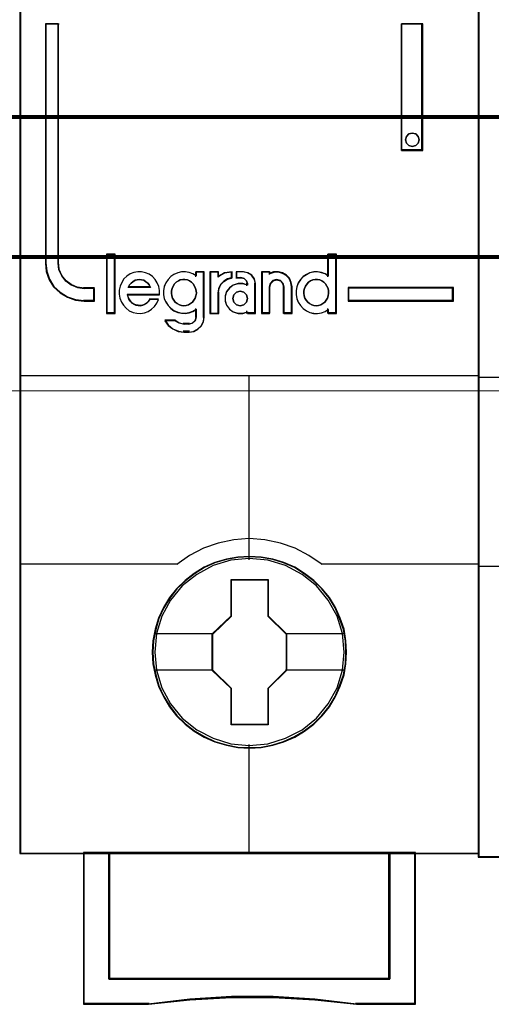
# Model space of a CAD drawing. Header units: millimetres. Extents: x -1290 to 1795, y -4192 to -1311.
# Tile 727 of 1056: x 1484.58 to 1488.27, y -2635.49 to -2627.77. Entities that reach past the tile are written whole.
import ezdxf

# ---------------------------------------------------------------- set-up
doc = ezdxf.new("R2010")
doc.units = ezdxf.units.MM
doc.layers.add('30', color=7, linetype='Continuous')
doc.layers.add('45', color=7, linetype='Continuous')
doc.layers.add('Aparatura', color=7, linetype='Continuous', lineweight=13)

# ---------------------------------------------------------------- blocks, each defined once
blk = doc.blocks.new('*U351')
at = {"layer": '45', "color": 7}
for points in [[(369.465651, -383.681609), (351.492672, -383.681609), (351.492672, -465.406348), (369.465651, -465.406348), (369.465651, -383.681609)], [(354.418048, -443.75791), (354.418048, -443.268689), (354.015775, -443.268689), (353.743815, -443.230211), (353.505851, -443.12577), (353.296215, -442.977355), (353.131906, -442.773971), (353.024256, -442.532109), (352.995927, -442.268259), (352.995927, -432.890603), (352.491668, -432.890603), (352.491668, -442.268259), (352.525663, -442.603568), (352.633314, -442.922386), (352.81462, -443.202727), (353.063917, -443.433595), (353.352873, -443.609495), (353.67016, -443.719432), (354.015775, -443.75791), (354.418048, -443.75791)], [(366.436437, -432.890603), (366.436437, -437.852975), (367.274305, -437.852975), (367.274305, -432.890603), (366.436437, -432.890603)], [(367.088072, -437.304233), (367.123918, -437.434137), (367.088072, -437.575851), (366.992481, -437.664422), (366.855069, -437.705755), (366.723632, -437.664422), (366.628041, -437.575851), (366.592195, -437.434137), (366.628041, -437.304233), (366.723632, -437.203853), (366.855069, -437.174329), (366.992481, -437.203853), (367.088072, -437.304233)], [(355.203997, -444.231885), (355.203997, -441.941007), (354.896062, -441.941007), (354.896062, -444.231885), (355.203997, -444.231885)], [(368.466655, -443.23187), (364.345348, -443.23187), (364.345348, -443.75791), (368.466655, -443.75791), (368.466655, -443.23187)], [(364.277316, -457.522986), (364.255008, -457.071621), (364.182505, -456.620256), (364.026344, -456.185405), (363.847874, -455.772571), (363.613633, -455.37625), (363.329198, -455.02947), (363.000145, -454.710211), (362.632052, -454.429484), (362.258382, -454.187288), (361.823362, -454.000137), (361.39392, -453.873535), (360.936593, -453.790968), (360.479265, -453.763446), (360.021937, -453.790968), (359.575764, -453.873535), (359.124013, -454.000137), (358.711303, -454.187288), (358.320901, -454.429484), (357.958385, -454.710211), (357.623755, -455.02947), (357.356051, -455.37625), (357.110655, -455.772571), (356.915454, -456.185405), (356.792757, -456.620256), (356.703522, -457.071621), (356.675636, -457.522986), (356.703522, -457.974351), (356.792757, -458.409203), (356.915454, -458.844055), (357.110655, -459.256889), (357.356051, -459.653209), (357.623755, -460.010999), (357.958385, -460.335761), (358.320901, -460.610984), (358.711303, -460.842171), (359.124013, -461.029322), (359.575764, -461.161429), (360.021937, -461.255005), (360.479265, -461.277023), (360.936593, -461.255005), (361.39392, -461.161429), (361.823362, -461.029322), (362.258382, -460.842171), (362.632052, -460.610984), (363.000145, -460.335761), (363.329198, -460.010999), (363.613633, -459.653209), (363.847874, -459.256889), (364.026344, -458.844055), (364.182505, -458.409203), (364.255008, -457.974351), (364.277316, -457.522986)], [(364.277316, -457.522986), (364.255008, -457.071621), (364.182505, -456.620256), (364.026344, -456.185405), (363.847874, -455.772571), (363.613633, -455.37625), (363.329198, -455.02947), (363.000145, -454.710211), (362.632052, -454.429484), (362.258382, -454.187288), (361.823362, -454.000137), (361.39392, -453.873535), (360.936593, -453.790968), (360.479265, -453.763446), (360.021937, -453.790968), (359.575764, -453.873535), (359.124013, -454.000137), (358.711303, -454.187288), (358.320901, -454.429484), (357.958385, -454.710211), (357.623755, -455.02947), (357.356051, -455.37625), (357.110655, -455.772571), (356.915454, -456.185405), (356.792757, -456.620256), (356.703522, -457.071621), (356.675636, -457.522986), (356.703522, -457.974351), (356.792757, -458.409203), (356.915454, -458.844055), (357.110655, -459.256889), (357.356051, -459.653209), (357.623755, -460.010999), (357.958385, -460.335761), (358.320901, -460.610984), (358.711303, -460.842171), (359.124013, -461.029322), (359.575764, -461.161429), (360.021937, -461.255005), (360.479265, -461.277023), (360.936593, -461.255005), (361.39392, -461.161429), (361.823362, -461.029322), (362.258382, -460.842171), (362.632052, -460.610984), (363.000145, -460.335761), (363.329198, -460.010999), (363.613633, -459.653209), (363.847874, -459.256889), (364.026344, -458.844055), (364.182505, -458.409203), (364.255008, -457.974351), (364.277316, -457.522986)], [(364.259413, -457.522973), (364.237215, -457.073765), (364.16507, -456.624557), (364.009682, -456.191784), (363.832095, -455.780923), (363.599013, -455.386496), (363.315984, -455.041373), (362.988558, -454.72364), (362.622286, -454.444255), (362.250464, -454.203216), (361.817596, -454.016959), (361.390278, -453.890962), (360.935212, -453.80879), (360.480146, -453.781399), (360.02508, -453.80879), (359.581114, -453.890962), (359.131597, -454.016959), (358.720928, -454.203216), (358.332457, -454.444255), (357.971734, -454.72364), (357.638759, -455.041373), (357.372379, -455.386496), (357.128197, -455.780923), (356.933962, -456.191784), (356.811871, -456.624557), (356.723078, -457.073765), (356.69533, -457.522973), (356.723078, -457.972181), (356.811871, -458.404955), (356.933962, -458.837728), (357.128197, -459.248589), (357.372379, -459.643016), (357.638759, -459.999095), (357.971734, -460.322306), (358.332457, -460.596213), (358.720928, -460.826296), (359.131597, -461.012553), (359.581114, -461.144028), (360.02508, -461.237157), (360.480146, -461.259069), (360.935212, -461.237157), (361.390278, -461.144028), (361.817596, -461.012553), (362.250464, -460.826296), (362.622286, -460.596213), (362.988558, -460.322306), (363.315984, -459.999095), (363.599013, -459.643016), (363.832095, -459.248589), (364.009682, -458.837728), (364.16507, -458.404955), (364.237215, -457.972181), (364.259413, -457.522973)], [(359.765009, -454.666511), (361.210184, -454.666511), (361.210184, -456.094816), (361.935584, -456.800696), (361.935584, -458.229), (361.210184, -458.94591), (361.210184, -460.363185), (359.765009, -460.363185), (359.765009, -458.94591), (359.02274, -458.229), (359.02274, -456.800696), (359.765009, -456.094816), (359.765009, -454.666511)], [(359.765009, -454.666511), (361.210184, -454.666511), (361.210184, -454.666511), (361.210184, -456.094816), (361.210184, -456.094816), (361.935584, -456.800696), (361.935584, -456.800696), (361.935584, -458.229), (361.935584, -458.229), (361.210184, -458.94591), (361.210184, -458.94591), (361.210184, -460.363185), (361.210184, -460.363185), (359.765009, -460.363185), (359.765009, -460.363185), (359.765009, -458.94591), (359.765009, -458.94591), (359.02274, -458.229), (359.02274, -458.229), (359.02274, -456.800696), (359.02274, -456.800696), (359.765009, -456.094816), (359.765009, -456.094816), (359.765009, -454.666511), (359.765009, -454.666511)], [(359.775122, -454.684465), (361.201644, -454.684465), (361.201644, -456.103766), (361.91768, -456.805197), (361.91768, -458.224499), (361.201644, -458.93689), (361.201644, -460.345231), (359.775122, -460.345231), (359.775122, -458.93689), (359.042433, -458.224499), (359.042433, -456.805197), (359.775122, -456.103766), (359.775122, -454.684465)], [(365.979047, -465.368646), (365.979047, -470.318901), (354.981066, -470.318901), (354.981066, -465.368646), (353.984792, -465.368646), (353.984792, -471.31667), (356.528353, -471.31667), (358.147995, -471.140269), (359.778769, -471.052068), (361.409542, -471.052068), (363.040316, -471.140269), (364.665523, -471.31667), (366.975322, -471.31667), (366.975322, -465.368646), (365.979047, -465.368646)], [(360.474488, -465.368646), (354.978417, -465.368646), (354.978417, -470.325632), (365.981697, -470.325632), (365.981697, -465.368646), (360.474488, -465.368646)], [(365.981697, -470.325632), (365.981697, -465.368646), (360.474488, -465.368646), (354.978417, -465.368646), (354.978417, -470.325632), (365.981697, -470.325632)]]:
    blk.add_lwpolyline(points, close=True, dxfattribs=at)
at = {"layer": '45', "color": 139}
for points in [[(369.465651, -383.681609), (351.492672, -383.681609), (351.492672, -465.406348), (369.465651, -465.406348), (369.465651, -383.681609)], [(367.123918, -437.434137), (367.088072, -437.304233), (366.992481, -437.203853), (366.855069, -437.174329), (366.723632, -437.203853), (366.628041, -437.304233), (366.592195, -437.434137), (366.628041, -437.575851), (366.723632, -437.664422), (366.855069, -437.705755), (366.992481, -437.664422), (367.088072, -437.575851), (367.123918, -437.434137)], [(357.910549, -443.942832), (358.008739, -443.931465), (358.095378, -443.903047), (358.17624, -443.857577), (358.245551, -443.800741), (358.309086, -443.72117), (358.349517, -443.647282), (358.378397, -443.55066), (358.4015, -443.454038), (358.389949, -443.357416), (358.372621, -443.260794), (358.33219, -443.175539), (358.280207, -443.084601), (358.210896, -443.022081), (358.135809, -442.970928), (358.049171, -442.931142), (357.956756, -442.914092), (357.870118, -442.914092), (357.771927, -442.931142), (357.696841, -442.970928), (357.615978, -443.022081), (357.546667, -443.084601), (357.50046, -443.175539), (357.460029, -443.260794), (357.431149, -443.357416), (357.431149, -443.454038), (357.442701, -443.55066), (357.471581, -443.647282), (357.517788, -443.72117), (357.575547, -443.800741), (357.656409, -443.857577), (357.737272, -443.903047), (357.82391, -443.931465), (357.910549, -443.942832)], [(363.093918, -443.942832), (363.18641, -443.931465), (363.273122, -443.903047), (363.359834, -443.857577), (363.429203, -443.800741), (363.487011, -443.72117), (363.539038, -443.647282), (363.567942, -443.55066), (363.573722, -443.454038), (363.573722, -443.357416), (363.55638, -443.260794), (363.515915, -443.175539), (363.458107, -443.084601), (363.388737, -443.022081), (363.319368, -442.970928), (363.232656, -442.931142), (363.145945, -442.914092), (363.047672, -442.914092), (362.96096, -442.931142), (362.874248, -442.970928), (362.793317, -443.022081), (362.73551, -443.084601), (362.677702, -443.175539), (362.637236, -443.260794), (362.614113, -443.357416), (362.614113, -443.454038), (362.625675, -443.55066), (362.654579, -443.647282), (362.706606, -443.72117), (362.764413, -443.800741), (362.833783, -443.857577), (362.920494, -443.903047), (363.007206, -443.931465), (363.093918, -443.942832)], [(360.410235, -443.655575), (360.368674, -443.514877), (360.261803, -443.409354), (360.119308, -443.368317), (359.976814, -443.409354), (359.869943, -443.514877), (359.828382, -443.655575), (359.869943, -443.796272), (359.976814, -443.901795), (360.119308, -443.942832), (360.261803, -443.901795), (360.368674, -443.796272), (360.410235, -443.655575)], [(364.189591, -457.512096), (364.117074, -456.79097), (363.910679, -456.108377), (363.564827, -455.475328), (363.107411, -454.919345), (362.544008, -454.467953), (361.896932, -454.126657), (361.199651, -453.917476), (360.474479, -453.851418), (359.754885, -453.917476), (359.063182, -454.126657), (358.416106, -454.467953), (357.852703, -454.919345), (357.395286, -455.475328), (357.049435, -456.108377), (356.837462, -456.79097), (356.770523, -457.512096), (356.837462, -458.227717), (357.049435, -458.915814), (357.395286, -459.543359), (357.852703, -460.099341), (358.416106, -460.556238), (359.063182, -460.89203), (359.754885, -461.106716), (360.474479, -461.178278), (361.199651, -461.106716), (361.896932, -460.89203), (362.544008, -460.556238), (363.107411, -460.099341), (363.564827, -459.543359), (363.910679, -458.915814), (364.117074, -458.227717), (364.189591, -457.512096)]]:
    blk.add_lwpolyline(points, close=True, dxfattribs=at)
at = {"layer": '45', "color": 59}
for points in [[(369.447748, -383.699563), (351.512366, -383.699563), (351.512366, -465.388395), (369.447748, -465.388395), (369.447748, -383.699563)], [(366.436437, -432.890603), (366.436437, -437.852975), (367.274305, -437.852975), (367.274305, -432.890603), (366.436437, -432.890603)], [(367.088072, -437.304233), (367.123918, -437.434137), (367.088072, -437.575851), (366.992481, -437.664422), (366.855069, -437.705755), (366.723632, -437.664422), (366.628041, -437.575851), (366.592195, -437.434137), (366.628041, -437.304233), (366.723632, -437.203853), (366.855069, -437.174329), (366.992481, -437.203853), (367.088072, -437.304233)], [(355.2219, -444.249839), (355.2219, -441.923053), (354.878159, -441.923053), (354.878159, -444.249839), (355.2219, -444.249839)], [(362.307969, -443.353637), (362.307969, -443.515064), (362.336407, -443.665359), (362.393284, -443.804521), (362.478599, -443.938116), (362.586664, -444.049446), (362.711792, -444.144076), (362.842608, -444.205307), (362.990487, -444.238706), (363.144053, -444.249839), (363.297619, -444.222006), (363.439811, -444.166341), (363.564939, -444.082844), (363.564939, -444.249839), (363.883447, -444.249839), (363.883447, -441.923053), (363.564939, -441.923053), (363.564939, -442.78029), (363.439811, -442.696793), (363.297619, -442.646695), (363.144053, -442.618862), (362.990487, -442.629995), (362.842608, -442.657828), (362.711792, -442.724625), (362.586664, -442.808122), (362.478599, -442.919452), (362.393284, -443.053047), (362.336407, -443.203342), (362.307969, -443.353637)], [(355.383028, -443.492939), (355.411461, -443.644319), (355.468326, -443.795699), (355.547937, -443.924652), (355.650294, -444.042392), (355.775397, -444.137705), (355.923246, -444.204985), (356.065409, -444.238625), (356.218945, -444.249839), (356.37248, -444.221805), (356.520329, -444.165739), (356.651119, -444.081639), (356.759163, -443.975112), (356.855833, -443.840552), (356.924071, -443.700385), (356.577195, -443.700385), (356.520329, -443.773272), (356.452091, -443.840552), (356.37248, -443.891012), (356.298556, -443.919045), (356.213258, -443.935865), (356.122274, -443.924652), (356.036976, -443.907832), (355.951679, -443.879799), (355.872068, -443.823732), (355.815203, -443.756452), (355.758338, -443.677959), (355.729905, -443.593859), (355.701473, -443.509759), (356.963877, -443.509759), (356.963877, -443.347165), (356.935444, -443.184572), (356.872893, -443.044405), (356.787595, -442.909845), (356.685238, -442.797712), (356.548762, -442.702398), (356.412286, -442.646332), (356.25875, -442.607085), (356.105215, -442.607085), (355.951679, -442.635118), (355.809516, -442.691185), (355.684413, -442.786498), (355.564996, -442.893025), (355.479699, -443.027585), (355.422834, -443.178965), (355.383028, -443.330345), (355.383028, -443.492939)], [(356.557499, -443.127116), (356.604024, -443.221098), (355.737511, -443.221098), (355.78985, -443.127116), (355.848006, -443.051931), (355.917792, -443.001808), (356.005025, -442.945419), (356.086442, -442.926622), (356.173675, -442.914092), (356.260908, -442.926622), (356.348141, -442.945419), (356.429558, -443.001808), (356.499344, -443.051931), (356.557499, -443.127116)], [(356.604024, -443.221098), (355.737511, -443.221098), (355.78985, -443.127116), (355.848006, -443.051931), (355.917792, -443.001808), (356.005025, -442.945419), (356.086442, -442.926622), (356.173675, -442.914092), (356.260908, -442.926622), (356.348141, -442.945419), (356.429558, -443.001808), (356.499344, -443.051931), (356.557499, -443.127116), (356.604024, -443.221098)], [(357.204994, -443.041368), (357.148088, -443.191696), (357.119634, -443.342025), (357.119634, -443.503489), (357.148088, -443.653817), (357.204994, -443.793011), (357.296044, -443.926636), (357.398476, -444.03799), (357.52367, -444.132642), (357.671627, -444.193887), (357.813893, -444.227293), (357.967541, -444.238429), (358.115498, -444.21059), (358.257764, -444.154913), (358.394339, -444.071397), (358.394339, -444.388757), (358.354505, -444.52795), (358.246382, -444.622602), (358.115498, -444.661576), (357.910634, -444.661576), (357.728534, -444.622602), (357.563505, -444.52795), (357.17085, -444.52795), (357.301735, -444.711685), (357.478145, -444.850878), (357.688699, -444.94553), (357.910634, -444.973368), (358.115498, -444.973368), (358.297598, -444.94553), (358.456936, -444.862014), (358.593512, -444.739524), (358.678871, -444.566924), (358.713015, -444.388757), (358.713015, -442.607085), (358.394339, -442.607085), (358.394339, -442.768549), (358.257764, -442.685033), (358.115498, -442.634924), (357.967541, -442.607085), (357.813893, -442.618221), (357.671627, -442.646059), (357.52367, -442.712872), (357.398476, -442.796388), (357.296044, -442.907742), (357.204994, -443.041368)], [(358.309086, -443.72117), (358.245551, -443.800741), (358.17624, -443.857577), (358.095378, -443.903047), (358.008739, -443.931465), (357.910549, -443.942832), (357.82391, -443.931465), (357.737272, -443.903047), (357.656409, -443.857577), (357.575547, -443.800741), (357.517788, -443.72117), (357.471581, -443.647282), (357.442701, -443.55066), (357.431149, -443.454038), (357.431149, -443.357416), (357.460029, -443.260794), (357.50046, -443.175539), (357.546667, -443.084601), (357.615978, -443.022081), (357.696841, -442.970928), (357.771927, -442.931142), (357.870118, -442.914092), (357.956756, -442.914092), (358.049171, -442.931142), (358.135809, -442.970928), (358.210896, -443.022081), (358.280207, -443.084601), (358.33219, -443.175539), (358.372621, -443.260794), (358.389949, -443.357416), (358.4015, -443.454038), (358.378397, -443.55066), (358.349517, -443.647282), (358.309086, -443.72117)], [(357.50046, -443.175539), (357.546667, -443.084601), (357.615978, -443.022081), (357.696841, -442.970928), (357.771927, -442.931142), (357.870118, -442.914092), (357.956756, -442.914092), (358.049171, -442.931142), (358.135809, -442.970928), (358.210896, -443.022081), (358.280207, -443.084601), (358.33219, -443.175539), (358.372621, -443.260794), (358.389949, -443.357416), (358.4015, -443.454038), (358.378397, -443.55066), (358.349517, -443.647282), (358.309086, -443.72117), (358.245551, -443.800741), (358.17624, -443.857577), (358.095378, -443.903047), (358.008739, -443.931465), (357.910549, -443.942832), (357.82391, -443.931465), (357.737272, -443.903047), (357.656409, -443.857577), (357.575547, -443.800741), (357.517788, -443.72117), (357.471581, -443.647282), (357.442701, -443.55066), (357.431149, -443.454038), (357.431149, -443.357416), (357.460029, -443.260794), (357.50046, -443.175539)], [(358.935014, -442.607085), (358.935014, -444.249839), (359.260011, -444.249839), (359.260011, -443.425659), (359.289028, -443.263065), (359.364474, -443.100472), (359.486348, -442.977125), (359.631435, -442.893025), (359.799737, -442.842565), (359.799737, -442.607085), (359.515365, -442.646332), (359.260011, -442.780892), (359.260011, -442.607085), (358.935014, -442.607085)], [(358.952918, -442.625039), (358.952918, -444.231885), (359.264457, -444.231885), (359.264457, -443.42572), (359.292273, -443.26668), (359.364594, -443.107641), (359.481421, -442.98699), (359.620501, -442.904729), (359.781834, -442.855372), (359.781834, -442.625039), (359.509237, -442.663428), (359.264457, -442.795046), (359.264457, -442.625039), (358.952918, -442.625039)], [(359.58502, -443.397625), (359.527609, -443.565825), (359.527609, -443.756452), (359.58502, -443.924652), (359.699841, -444.081639), (359.843367, -444.182559), (360.032822, -444.238625), (360.216536, -444.238625), (360.40025, -444.182559), (360.40025, -444.249839), (360.72175, -444.249839), (360.72175, -443.072438), (360.681562, -442.893025), (360.572482, -442.741645), (360.417473, -442.646332), (360.233759, -442.607085), (359.969671, -442.607085), (359.969671, -442.842565), (360.159126, -442.842565), (360.273947, -442.870598), (360.360063, -442.960305), (360.40025, -443.072438), (360.40025, -443.139719), (360.216536, -443.083652), (360.032822, -443.083652), (359.843367, -443.139719), (359.699841, -443.246245), (359.58502, -443.397625)], [(360.954491, -442.607085), (360.954491, -444.249839), (361.264043, -444.249839), (361.264043, -443.195785), (361.30417, -443.055618), (361.407354, -442.960305), (361.544933, -442.921058), (361.693977, -442.960305), (361.785696, -443.055618), (361.825823, -443.195785), (361.825823, -444.249839), (362.146841, -444.249839), (362.146841, -443.195785), (362.118179, -443.027585), (362.049389, -442.864992), (361.93474, -442.741645), (361.779964, -442.657545), (361.613723, -442.607085), (361.430284, -442.618298), (361.264043, -442.674365), (361.264043, -442.607085), (360.954491, -442.607085)], [(360.972394, -442.625039), (360.972394, -444.231885), (361.27265, -444.231885), (361.27265, -443.200871), (361.311572, -443.063768), (361.411658, -442.970538), (361.545105, -442.932149), (361.689673, -442.970538), (361.778638, -443.063768), (361.81756, -443.200871), (361.81756, -444.231885), (362.128938, -444.231885), (362.128938, -443.200871), (362.101136, -443.036347), (362.034412, -442.877308), (361.923206, -442.756658), (361.773078, -442.674396), (361.611829, -442.625039), (361.433899, -442.636007), (361.27265, -442.690848), (361.27265, -442.625039), (360.972394, -442.625039)], [(363.232656, -442.931142), (363.319368, -442.970928), (363.388737, -443.022081), (363.458107, -443.084601), (363.515915, -443.175539), (363.55638, -443.260794), (363.573722, -443.357416), (363.573722, -443.454038), (363.567942, -443.55066), (363.539038, -443.647282), (363.487011, -443.72117), (363.429203, -443.800741), (363.359834, -443.857577), (363.273122, -443.903047), (363.18641, -443.931465), (363.093918, -443.942832), (363.007206, -443.931465), (362.920494, -443.903047), (362.833783, -443.857577), (362.764413, -443.800741), (362.706606, -443.72117), (362.654579, -443.647282), (362.625675, -443.55066), (362.614113, -443.454038), (362.614113, -443.357416), (362.637236, -443.260794), (362.677702, -443.175539), (362.73551, -443.084601), (362.793317, -443.022081), (362.874248, -442.970928), (362.96096, -442.931142), (363.047672, -442.914092), (363.145945, -442.914092), (363.232656, -442.931142)], [(362.637236, -443.260794), (362.677702, -443.175539), (362.73551, -443.084601), (362.793317, -443.022081), (362.874248, -442.970928), (362.96096, -442.931142), (363.047672, -442.914092), (363.145945, -442.914092), (363.232656, -442.931142), (363.319368, -442.970928), (363.388737, -443.022081), (363.458107, -443.084601), (363.515915, -443.175539), (363.55638, -443.260794), (363.573722, -443.357416), (363.573722, -443.454038), (363.567942, -443.55066), (363.539038, -443.647282), (363.487011, -443.72117), (363.429203, -443.800741), (363.359834, -443.857577), (363.273122, -443.903047), (363.18641, -443.931465), (363.093918, -443.942832), (363.007206, -443.931465), (362.920494, -443.903047), (362.833783, -443.857577), (362.764413, -443.800741), (362.706606, -443.72117), (362.654579, -443.647282), (362.625675, -443.55066), (362.614113, -443.454038), (362.614113, -443.357416), (362.637236, -443.260794)], [(368.448752, -443.249824), (364.363252, -443.249824), (364.363252, -443.738161), (368.448752, -443.738161), (368.448752, -443.249824)], [(360.368674, -443.514877), (360.410235, -443.655575), (360.368674, -443.796272), (360.261803, -443.901795), (360.119308, -443.942832), (359.976814, -443.901795), (359.869943, -443.796272), (359.828382, -443.655575), (359.869943, -443.514877), (359.976814, -443.409354), (360.119308, -443.368317), (360.261803, -443.409354), (360.368674, -443.514877)], [(359.828382, -443.655575), (359.869943, -443.514877), (359.976814, -443.409354), (360.119308, -443.368317), (360.261803, -443.409354), (360.368674, -443.514877), (360.410235, -443.655575), (360.368674, -443.796272), (360.261803, -443.901795), (360.119308, -443.942832), (359.976814, -443.901795), (359.869943, -443.796272), (359.828382, -443.655575)], [(365.979047, -465.368646), (365.979047, -470.318901), (354.981066, -470.318901), (354.981066, -465.368646), (353.984792, -465.368646), (353.984792, -471.31667), (356.528353, -471.31667), (358.147995, -471.140269), (359.778769, -471.052068), (361.409542, -471.052068), (363.040316, -471.140269), (364.665523, -471.31667), (366.975322, -471.31667), (366.975322, -465.368646), (365.979047, -465.368646)], [(365.962237, -465.386599), (365.962237, -470.306971), (354.996086, -470.306971), (354.996086, -465.386599), (354.002695, -465.386599), (354.002695, -471.298716), (356.538895, -471.298716), (358.153849, -471.12338), (359.779903, -471.035712), (361.405957, -471.035712), (363.032011, -471.12338), (364.652515, -471.298716), (366.955629, -471.298716), (366.955629, -465.386599), (365.962237, -465.386599)], [(360.474488, -465.368646), (354.978417, -465.368646), (354.978417, -470.325632), (365.981697, -470.325632), (365.981697, -465.368646), (360.474488, -465.368646)], [(365.981697, -470.325632), (365.981697, -465.368646), (360.474488, -465.368646), (354.978417, -465.368646), (354.978417, -470.325632), (365.981697, -470.325632)], [(360.474507, -465.386599), (354.99632, -465.386599), (354.99632, -470.307678), (365.963794, -470.307678), (365.963794, -465.386599), (360.474507, -465.386599)]]:
    blk.add_lwpolyline(points, close=True, dxfattribs=at)
at = {"layer": '45', "color": 139}
for points in [[(352.491668, -432.890603), (352.491668, -442.273148)], [(352.491668, -432.890603), (353.025183, -432.890603)], [(352.985796, -432.890603), (352.985796, -442.273148)], [(366.436437, -437.852975), (366.436437, -432.890603)], [(366.436437, -432.890603), (367.274305, -432.890603)], [(367.234918, -437.852975), (367.234918, -432.890603)], [(366.436437, -437.815272), (367.274305, -437.815272)], [(354.878159, -441.923053), (354.878159, -444.249839)], [(354.878159, -441.923053), (355.2219, -441.923053)], [(355.182513, -441.923053), (355.182513, -444.249839)], [(363.534335, -441.923053), (363.534335, -442.804575)], [(363.534335, -441.923053), (363.883447, -441.923053)], [(363.84585, -441.923053), (363.84585, -444.249839)], [(352.491668, -442.235446), (352.525851, -442.578141), (352.634095, -442.903982), (352.816401, -443.190497), (353.067072, -443.426451), (353.357622, -443.606226), (353.676658, -443.718585), (354.024179, -443.75791)], [(352.985796, -442.235446), (353.01464, -442.508183), (353.124247, -442.758191), (353.291542, -442.968426), (353.504987, -443.12184), (353.747277, -443.229798), (354.024179, -443.269573)], [(356.963877, -443.509759), (356.963877, -443.347165), (356.935444, -443.184572), (356.872893, -443.044405), (356.787595, -442.909845), (356.685238, -442.797712), (356.548762, -442.702398), (356.412286, -442.646332), (356.25875, -442.607085), (356.105215, -442.607085), (355.951679, -442.635118), (355.809516, -442.691185), (355.684413, -442.786498), (355.564996, -442.893025), (355.479699, -443.027585), (355.422834, -443.178965), (355.383028, -443.330345), (355.383028, -443.492939), (355.411461, -443.644319), (355.468326, -443.795699), (355.547937, -443.924652), (355.650294, -444.042392), (355.775397, -444.137705), (355.923246, -444.204985), (356.065409, -444.238625), (356.218945, -444.249839), (356.37248, -444.221805), (356.520329, -444.165739), (356.651119, -444.081639), (356.759163, -443.975112), (356.855833, -443.840552), (356.924071, -443.700385)], [(356.604024, -443.221098), (356.557499, -443.127116), (356.499344, -443.051931), (356.429558, -443.001808), (356.348141, -442.945419), (356.260908, -442.926622), (356.173675, -442.914092), (356.086442, -442.926622), (356.005025, -442.945419), (355.917792, -443.001808), (355.848006, -443.051931), (355.78985, -443.127116), (355.737511, -443.221098)], [(358.4015, -442.769678), (358.264158, -442.685578), (358.121092, -442.635118), (357.972304, -442.607085), (357.817794, -442.618298), (357.674728, -442.646332), (357.52594, -442.713612), (357.400043, -442.797712), (357.297036, -442.909845), (357.205474, -443.044405), (357.148248, -443.195785), (357.119634, -443.347165), (357.119634, -443.509759), (357.148248, -443.661139), (357.205474, -443.801305), (357.297036, -443.935865), (357.400043, -444.047999), (357.52594, -444.143312), (357.674728, -444.204985), (357.817794, -444.238625), (357.972304, -444.249839), (358.121092, -444.221805), (358.264158, -444.165739), (358.4015, -444.081639)], [(358.362113, -442.607085), (358.362113, -442.804575)], [(358.362113, -442.607085), (358.713015, -442.607085)], [(358.673628, -442.607085), (358.673628, -444.397058)], [(358.935014, -442.607085), (358.935014, -444.249839)], [(358.935014, -442.607085), (359.284126, -442.607085)], [(359.799737, -442.607085), (359.507319, -442.654112), (359.244739, -442.815347)], [(359.244739, -442.607085), (359.244739, -442.815347)], [(359.799737, -442.836891), (359.626673, -442.889561), (359.47748, -442.977343), (359.352158, -443.106091), (359.274578, -443.275805), (359.244739, -443.445518)], [(359.76214, -442.607085), (359.76214, -442.874594)], [(359.955494, -442.607085), (359.955494, -442.874594)], [(360.249106, -442.607085), (359.955494, -442.607085)], [(359.955494, -442.836891), (360.177494, -442.836891)], [(360.410235, -443.099013), (360.36488, -442.971149), (360.267691, -442.868857), (360.138107, -442.836891)], [(360.72175, -443.099013), (360.67973, -442.909354), (360.565676, -442.749329), (360.4036, -442.648573), (360.21151, -442.607085)], [(360.954491, -442.607085), (360.954491, -444.249839)], [(360.954491, -442.607085), (361.29286, -442.607085)], [(362.146841, -443.221098), (362.117835, -443.045666), (362.048222, -442.876081), (361.932201, -442.747431), (361.775571, -442.659715), (361.60734, -442.607085), (361.421705, -442.618781), (361.253473, -442.677258)], [(361.253473, -442.607085), (361.253473, -442.711216)], [(361.837116, -443.221098), (361.795427, -443.064462), (361.700139, -442.95795), (361.545295, -442.914092), (361.402362, -442.95795), (361.295162, -443.064462), (361.253473, -443.221098)], [(363.573722, -442.769678), (363.44772, -442.685578), (363.304535, -442.635118), (363.149896, -442.607085), (362.995256, -442.618298), (362.846344, -442.646332), (362.714614, -442.713612), (362.588611, -442.797712), (362.479791, -442.909845), (362.39388, -443.044405), (362.336606, -443.195785), (362.307969, -443.347165), (362.307969, -443.509759), (362.336606, -443.661139), (362.39388, -443.801305), (362.479791, -443.935865), (362.588611, -444.047999), (362.714614, -444.143312), (362.846344, -444.204985), (362.995256, -444.238625), (363.149896, -444.249839), (363.304535, -444.221805), (363.44772, -444.165739), (363.573722, -444.081639)], [(353.984792, -443.23187), (354.418048, -443.23187)], [(354.378661, -443.23187), (354.378661, -443.75791)], [(354.378661, -443.23187), (354.378661, -443.75791)], [(355.737511, -443.1816), (356.604024, -443.1816)], [(360.410235, -443.128733), (360.224419, -443.072083), (360.038603, -443.072083), (359.84698, -443.128733), (359.701811, -443.236367), (359.585676, -443.389321), (359.527609, -443.55927), (359.527609, -443.751879), (359.585676, -443.921828), (359.701811, -444.080447), (359.84698, -444.182417), (360.038603, -444.239066), (360.224419, -444.239066), (360.410235, -444.182417)], [(360.370848, -443.061311), (360.370848, -443.165442)], [(360.682363, -443.061311), (360.682363, -444.249839)], [(361.253473, -443.1816), (361.253473, -444.249839)], [(361.797729, -443.1816), (361.797729, -444.249839)], [(362.109244, -443.1816), (362.109244, -444.249839)], [(364.345348, -443.23187), (368.466655, -443.23187)], [(364.345348, -443.23187), (364.345348, -443.75791)], [(368.429058, -443.75791), (368.429058, -443.23187)], [(353.984792, -443.718412), (354.418048, -443.718412)], [(355.694543, -443.488606), (356.963877, -443.488606)], [(355.694543, -443.488606), (355.72349, -443.578256), (355.752438, -443.667906), (355.810332, -443.751579), (355.868227, -443.823299), (355.94928, -443.883066), (356.036121, -443.912949), (356.122963, -443.930879), (356.215595, -443.942832), (356.302437, -443.924902), (356.3777, -443.895019), (356.458752, -443.841229), (356.528226, -443.769509), (356.58612, -443.691813)], [(356.548524, -443.675324), (356.92628, -443.675324)], [(358.935014, -444.249839), (359.284126, -444.249839), (359.284126, -443.40602)], [(364.345348, -443.718412), (368.466655, -443.718412)], [(358.362113, -444.046963), (358.362113, -444.397058)], [(363.534335, -444.046963), (363.534335, -444.249839)], [(354.878159, -444.212136), (355.2219, -444.212136)], [(357.169763, -444.497598), (357.304381, -444.693853), (357.485823, -444.842531), (357.702382, -444.943633), (357.930647, -444.973368)], [(357.169763, -444.497598), (357.590487, -444.497598)], [(357.552891, -444.497598), (357.73248, -444.617139), (357.930647, -444.666362)], [(358.091776, -444.973368), (358.281106, -444.94413), (358.44677, -444.856413), (358.588767, -444.727763), (358.677516, -444.546483), (358.713015, -444.359355)], [(358.091776, -444.666362), (358.237157, -444.622504), (358.357254, -444.515991), (358.4015, -444.359355)], [(360.370848, -444.145708), (360.370848, -444.249839)], [(360.370848, -444.212136), (360.72175, -444.212136)], [(360.954491, -444.212136), (361.29286, -444.212136)], [(361.797729, -444.212136), (362.146841, -444.212136)], [(363.534335, -444.212136), (363.883447, -444.212136)], [(357.89126, -444.628659), (358.129372, -444.628659)], [(358.129372, -444.935666), (357.89126, -444.935666)], [(351.492672, -446.671778), (369.465651, -446.671778)], [(360.454992, -446.671778), (360.454992, -453.894507)], [(363.323078, -454.08661), (362.80905, -453.734018), (362.272673, -453.443982), (361.697185, -453.239251), (361.088173, -453.108451), (360.473574, -453.068642), (359.87015, -453.108451), (359.261139, -453.239251), (358.685651, -453.443982), (358.138099, -453.734018), (357.635245, -454.08661)], [(351.492672, -454.048908), (357.674632, -454.048908)], [(363.285482, -454.048908), (369.465651, -454.048908)], [(360.454992, -461.135189), (360.454992, -465.406348)], [(353.984792, -465.368646), (353.984792, -471.31667)], [(354.978417, -465.368646), (354.978417, -470.325632)], [(365.94231, -470.325632), (365.94231, -465.368646)], [(366.935935, -465.368646), (366.935935, -471.31667)], [(354.978417, -470.286134), (365.981697, -470.286134)], [(364.671186, -471.31667), (363.043155, -471.11559), (361.409548, -471.01505), (359.775941, -471.01505), (358.142334, -471.11559), (356.519879, -471.31667)], [(356.559266, -471.278967), (353.984792, -471.278967)], [(366.975322, -471.278967), (364.633589, -471.278967)]]:
    blk.add_lwpolyline(points, dxfattribs=at)
at = {"layer": '45', "color": 1}
for points in [[(354.418048, -443.75791), (354.418048, -443.268689), (354.015775, -443.268689), (353.743815, -443.230211), (353.505851, -443.12577), (353.296215, -442.977355), (353.131906, -442.773971), (353.024256, -442.532109), (352.995927, -442.268259), (352.995927, -432.890603), (352.491668, -432.890603), (352.491668, -442.268259), (352.525663, -442.603568), (352.633314, -442.922386), (352.81462, -443.202727), (353.063917, -443.433595), (353.352873, -443.609495), (353.67016, -443.719432), (354.015775, -443.75791), (354.418048, -443.75791)], [(354.398355, -443.738161), (354.398355, -443.250718), (354.004306, -443.250718), (353.737907, -443.21238), (353.504808, -443.108319), (353.299459, -442.960443), (353.13851, -442.757798), (353.03306, -442.516815), (353.00531, -442.253924), (353.00531, -432.910351), (352.511362, -432.910351), (352.511362, -442.253924), (352.544662, -442.588015), (352.650111, -442.905674), (352.827711, -443.184995), (353.07191, -443.415025), (353.354959, -443.590285), (353.665757, -443.699823), (354.004306, -443.738161), (354.398355, -443.738161)], [(368.466655, -443.23187), (364.345348, -443.23187), (364.345348, -443.75791), (368.466655, -443.75791), (368.466655, -443.23187)]]:
    blk.add_lwpolyline(points, close=True, dxfattribs=at)
at = {"layer": '45', "color": 7}
for points in [[(356.749039, -456.78683), (359.062127, -456.78683)], [(361.897987, -456.78683), (364.205704, -456.78683)], [(356.749039, -458.205164), (359.062127, -458.205164)], [(361.897987, -458.205164), (364.205704, -458.205164)]]:
    blk.add_lwpolyline(points, dxfattribs=at)
at = {"layer": '45', "color": 140}
blk.add_lwpolyline([(365.963794, -470.307678), (365.963794, -465.386599), (360.474507, -465.386599), (354.99632, -465.386599), (354.99632, -470.307678), (365.963794, -470.307678)], close=True, dxfattribs=at)
blk = doc.blocks.new('*U352')
at = {"layer": '45', "color": 7}
blk.add_lwpolyline([(441.456034, -383.521822), (369.435216, -383.521822), (369.435216, -465.544591), (441.456034, -465.544591), (441.456034, -383.521822)], close=True, dxfattribs=at)
at = {"layer": '45', "color": 139}
blk.add_lwpolyline([(441.456034, -383.521822), (369.435216, -383.521822), (369.435216, -465.544591), (441.456034, -465.544591), (441.456034, -383.521822)], close=True, dxfattribs=at)
at = {"layer": '45', "color": 59}
blk.add_lwpolyline([(441.43455, -383.543367), (369.4567, -383.543367), (369.4567, -465.523047), (441.43455, -465.523047), (441.43455, -383.543367)], close=True, dxfattribs=at)
at = {"layer": '45', "color": 139}
for points in [[(369.435216, -446.740001), (441.456034, -446.740001)], [(369.435216, -454.144062), (375.651192, -454.144062)]]:
    blk.add_lwpolyline(points, dxfattribs=at)
blk = doc.blocks.new('*U357')
at = {"layer": '30', "color": 7}
for points in [[(548.842747, -562.414978), (117.158256, -562.414978), (117.158256, -563.929666), (117.158256, -584.997598), (117.158256, -586.512286), (548.842747, -586.512286), (548.842747, -584.997598), (548.842747, -563.929666), (548.842747, -562.414978)], [(117.158256, -586.426108), (548.842747, -586.426108), (117.158256, -586.426108)], [(548.842747, -586.426108), (117.158256, -586.426108), (117.158256, -587.903375), (117.158256, -589.46426), (117.158256, -592.000698), (548.842747, -592.000698), (548.842747, -589.46426), (548.842747, -587.903375), (548.842747, -586.426108)], [(548.79978, -586.469197), (117.201224, -586.469197), (117.201224, -587.923626), (117.201224, -589.460382), (117.201224, -591.957609), (548.79978, -591.957609), (548.79978, -589.460382), (548.79978, -587.923626), (548.79978, -586.469197)], [(117.158256, -591.914521), (548.842747, -591.914521), (117.158256, -591.914521)]]:
    blk.add_lwpolyline(points, close=True, dxfattribs=at)

msp = doc.modelspace()

# ---------------------------------------------------------------- linework, layer by layer
at = {"layer": 'Aparatura', "color": 7, "lineweight": 13}
msp.add_lwpolyline([(1437.7952, -2621.6757), (1524.1608, -2621.6757), (1524.1608, -2630.6816), (1437.7952, -2630.6816), (1437.7952, -2621.6757)], close=True, dxfattribs=at)
msp.add_lwpolyline([(1437.7952, -2630.6812), (1524.1608, -2630.6812)], dxfattribs=at)

# ---------------------------------------------------------------- block references
at = {"layer": 'Aparatura', "color": 7, "lineweight": 13, "xscale": 0.2, "yscale": 0.2, "zscale": 0.2}
for name, p in [('*U351', (1414.278, -2541.227)), ('*U352', (1414.278, -2541.227)), ('*U357', (1414.278, -2511.2423))]:
    msp.add_blockref(name, p, dxfattribs=at)

doc.saveas('drawing.dxf')
